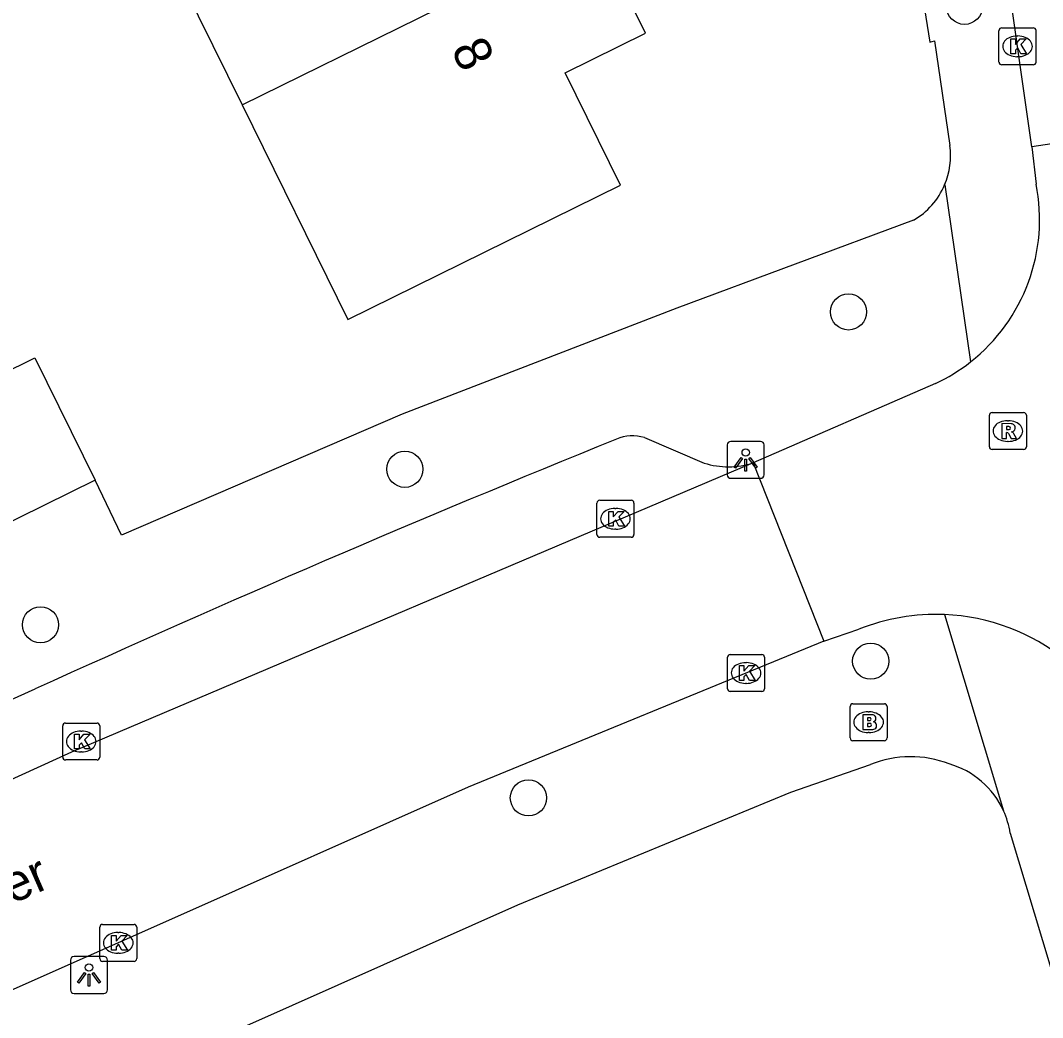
# Model space of a CAD drawing. Extents: x 157793 to 159380, y 380882 to 382313.
# Drawn here: x 158332.75 to 158360.4, y 381608.44 to 381635.41 of the extents above; entities that cross this region are included whole.
import ezdxf

# ---------------------------------------------------------------- set-up
doc = ezdxf.new("R2010")
doc.units = 0
for name, color, linetype in [('IMGEO_Boom', 7, 'Continuous'), ('IMGEO_Brandkraan', 7, 'Continuous'), ('IMGEO_Kolk', 7, 'Continuous'), ('IMGEO_Lichtpunt', 7, 'Continuous'), ('IMGEO_Openbare_ruimte_label', 7, 'Continuous'), ('IMGEO_Pand', 7, 'Continuous'), ('IMGEO_Pand_nummerreeks', 7, 'Continuous'), ('IMGEO_Rijbaan_lokaal_open', 7, 'Continuous'), ('IMGEO_Rioolput', 7, 'Continuous'), ('IMGEO_Voetpad_open', 7, 'Continuous')]:
    doc.layers.add(name, color=color, linetype=linetype)

msp = doc.modelspace()

# ---------------------------------------------------------------- linework, layer by layer
at = {"layer": 'IMGEO_Boom'}
for centre in [(158358.286, 381635.79), (158355.15, 381627.523), (158343.15, 381623.267), (158333.296, 381619.062), (158355.749, 381618.077), (158346.491, 381614.379)]:
    msp.add_circle(centre, 0.489, dxfattribs=at)
at = {"layer": 'IMGEO_Brandkraan'}
for p, q in [((158355.193, 381616), (158355.193, 381616.852)), ((158355.268, 381616.926), (158356.12, 381616.926)), ((158355.681, 381616.706), (158355.706, 381616.706)), ((158356.194, 381616.852), (158356.194, 381616)), ((158355.704, 381616.146), (158355.679, 381616.146)), ((158356.12, 381615.926), (158355.268, 381615.926))]:
    msp.add_line(p, q, dxfattribs=at)
for points in [[(158355.193, 381616), (158355.193, 381616.852)], [(158355.268, 381616.926), (158356.12, 381616.926)], [(158356.194, 381616.852), (158356.194, 381616)], [(158355.541, 381616.626), (158355.541, 381616.226), (158355.754, 381616.226)], [(158355.772, 381616.626), (158355.541, 381616.626)], [(158355.72, 381616.545), (158355.666, 381616.545), (158355.666, 381616.469)], [(158355.666, 381616.469), (158355.719, 381616.469)], [(158355.728, 381616.393), (158355.666, 381616.393), (158355.666, 381616.312)], [(158355.666, 381616.312), (158355.728, 381616.312)], [(158356.12, 381615.926), (158355.268, 381615.926)]]:
    msp.add_lwpolyline(points, dxfattribs=at)
for centre, radius, start, end in [((158355.27, 381616.85), 0.0765, 91.552, 178.448), ((158355.27, 381616.85), 0.0765, 91.552, 178.448), ((158356.118, 381616.85), 0.0765, 1.552, 88.448), ((158356.118, 381616.85), 0.0765, 1.552, 88.448), ((158355.721, 381616.507), 0.0379, 267.8285, 90.9355), ((158355.776, 381616.481), 0.145, 59.4692, 91.5367), ((158355.801, 381616.528), 0.0922, 285.5137, 58.1501), ((158355.806, 381616.336), 0.105, 301.3115, 78.989), ((158355.729, 381616.352), 0.0404, 269.8759, 90.5077), ((158355.76, 381616.477), 0.251, 268.6676, 293.5347), ((158355.27, 381616.002), 0.0765, 181.552, 268.448), ((158355.27, 381616.002), 0.0765, 181.552, 268.448), ((158356.118, 381616.002), 0.0765, 271.552, 358.448), ((158356.118, 381616.002), 0.0765, 271.552, 358.448)]:
    msp.add_arc(centre, radius, start, end, dxfattribs=at)
for centre, major_axis, ratio, start_param, end_param in [((158355.68, 381616.426), (-0.387, 0.002), 0.722429, 4.712389, 7.853982), ((158355.705, 381616.426), (-0.39, 0.002), 0.717154, 1.570796, 4.712389)]:
    msp.add_ellipse(centre, major_axis=major_axis, ratio=ratio, start_param=start_param, end_param=end_param, dxfattribs=at)
at = {"layer": 'IMGEO_Kolk'}
for p, q in [((158359.294, 381635.207), (158360.146, 381635.207)), ((158359.219, 381634.281), (158359.219, 381635.133)), ((158359.707, 381634.987), (158359.732, 381634.987)), ((158360.22, 381635.133), (158360.22, 381634.281)), ((158359.73, 381634.427), (158359.705, 381634.427)), ((158360.146, 381634.207), (158359.294, 381634.207)), ((158348.344, 381621.503), (158348.344, 381622.355)), ((158348.419, 381622.429), (158349.271, 381622.429)), ((158348.832, 381622.209), (158348.857, 381622.209)), ((158349.345, 381622.355), (158349.345, 381621.503)), ((158349.271, 381621.429), (158348.419, 381621.429)), ((158348.855, 381621.649), (158348.83, 381621.649)), ((158351.877, 381617.331), (158351.877, 381618.183)), ((158351.952, 381618.257), (158352.804, 381618.257)), ((158352.878, 381618.183), (158352.878, 381617.331)), ((158352.365, 381618.037), (158352.39, 381618.037)), ((158352.804, 381617.257), (158351.952, 381617.257)), ((158352.388, 381617.477), (158352.363, 381617.477)), ((158333.972, 381616.404), (158334.824, 381616.404)), ((158333.897, 381615.478), (158333.897, 381616.33)), ((158334.385, 381616.184), (158334.41, 381616.184)), ((158334.898, 381616.33), (158334.898, 381615.478)), ((158334.408, 381615.624), (158334.383, 381615.624)), ((158334.824, 381615.404), (158333.972, 381615.404)), ((158334.899, 381610.031), (158334.899, 381610.883)), ((158334.974, 381610.957), (158335.826, 381610.957)), ((158335.9, 381610.883), (158335.9, 381610.031)), ((158335.387, 381610.737), (158335.412, 381610.737)), ((158335.41, 381610.177), (158335.385, 381610.177)), ((158335.826, 381609.957), (158334.974, 381609.957))]:
    msp.add_line(p, q, dxfattribs=at)
for points in [[(158359.294, 381635.207), (158360.146, 381635.207)], [(158359.219, 381634.281), (158359.219, 381635.133)], [(158360.22, 381635.133), (158360.22, 381634.281)], [(158359.54, 381634.907), (158359.663, 381634.907), (158359.663, 381634.756), (158359.793, 381634.907), (158359.957, 381634.907), (158359.811, 381634.756), (158359.964, 381634.507), (158359.812, 381634.507), (158359.727, 381634.671), (158359.663, 381634.604), (158359.663, 381634.507), (158359.54, 381634.507), (158359.54, 381634.907)], [(158360.146, 381634.207), (158359.294, 381634.207)], [(158348.344, 381621.503), (158348.344, 381622.355)], [(158348.419, 381622.429), (158349.271, 381622.429)], [(158349.345, 381622.355), (158349.345, 381621.503)], [(158348.665, 381622.129), (158348.788, 381622.129), (158348.788, 381621.978), (158348.918, 381622.129), (158349.082, 381622.129), (158348.936, 381621.978), (158349.089, 381621.729), (158348.937, 381621.729), (158348.852, 381621.893), (158348.788, 381621.826), (158348.788, 381621.729), (158348.665, 381621.729), (158348.665, 381622.129)], [(158349.271, 381621.429), (158348.419, 381621.429)], [(158351.877, 381617.331), (158351.877, 381618.183)], [(158351.952, 381618.257), (158352.804, 381618.257)], [(158352.878, 381618.183), (158352.878, 381617.331)], [(158352.198, 381617.957), (158352.321, 381617.957), (158352.321, 381617.806), (158352.451, 381617.957), (158352.615, 381617.957), (158352.469, 381617.806), (158352.622, 381617.557), (158352.47, 381617.557), (158352.385, 381617.721), (158352.321, 381617.654), (158352.321, 381617.557), (158352.198, 381617.557), (158352.198, 381617.957)], [(158352.804, 381617.257), (158351.952, 381617.257)], [(158333.972, 381616.404), (158334.824, 381616.404)], [(158333.897, 381615.478), (158333.897, 381616.33)], [(158334.898, 381616.33), (158334.898, 381615.478)], [(158334.218, 381616.104), (158334.341, 381616.104), (158334.341, 381615.953), (158334.471, 381616.104), (158334.635, 381616.104), (158334.489, 381615.953), (158334.642, 381615.704), (158334.49, 381615.704), (158334.405, 381615.868), (158334.341, 381615.801), (158334.341, 381615.704), (158334.218, 381615.704), (158334.218, 381616.104)], [(158334.824, 381615.404), (158333.972, 381615.404)], [(158334.899, 381610.031), (158334.899, 381610.883)], [(158334.974, 381610.957), (158335.826, 381610.957)], [(158335.9, 381610.883), (158335.9, 381610.031)], [(158335.22, 381610.657), (158335.343, 381610.657), (158335.343, 381610.506), (158335.473, 381610.657), (158335.637, 381610.657), (158335.491, 381610.506), (158335.644, 381610.257), (158335.492, 381610.257), (158335.407, 381610.421), (158335.343, 381610.354), (158335.343, 381610.257), (158335.22, 381610.257), (158335.22, 381610.657)], [(158335.826, 381609.957), (158334.974, 381609.957)]]:
    msp.add_lwpolyline(points, dxfattribs=at)
for centre, start, end in [((158359.296, 381635.131), 91.552, 178.448), ((158359.296, 381635.131), 91.552, 178.448), ((158360.144, 381635.131), 1.552, 88.448), ((158360.144, 381635.131), 1.552, 88.448), ((158359.296, 381634.283), 181.552, 268.448), ((158359.296, 381634.283), 181.552, 268.448), ((158360.144, 381634.283), 271.552, 358.448), ((158360.144, 381634.283), 271.552, 358.448), ((158348.421, 381622.353), 91.552, 178.448), ((158348.421, 381622.353), 91.552, 178.448), ((158349.269, 381622.353), 1.552, 88.448), ((158349.269, 381622.353), 1.552, 88.448), ((158348.421, 381621.505), 181.552, 268.448), ((158348.421, 381621.505), 181.552, 268.448), ((158349.269, 381621.505), 271.552, 358.448), ((158349.269, 381621.505), 271.552, 358.448), ((158351.954, 381618.181), 91.552, 178.448), ((158351.954, 381618.181), 91.552, 178.448), ((158352.802, 381618.181), 1.552, 88.448), ((158352.802, 381618.181), 1.552, 88.448), ((158351.954, 381617.333), 181.552, 268.448), ((158351.954, 381617.333), 181.552, 268.448), ((158352.802, 381617.333), 271.552, 358.448), ((158352.802, 381617.333), 271.552, 358.448), ((158333.974, 381616.328), 91.552, 178.448), ((158333.974, 381616.328), 91.552, 178.448), ((158334.822, 381616.328), 1.552, 88.448), ((158334.822, 381616.328), 1.552, 88.448), ((158333.974, 381615.48), 181.552, 268.448), ((158333.974, 381615.48), 181.552, 268.448), ((158334.822, 381615.48), 271.552, 358.448), ((158334.822, 381615.48), 271.552, 358.448), ((158334.976, 381610.881), 91.552, 178.448), ((158334.976, 381610.881), 91.552, 178.448), ((158335.824, 381610.881), 1.552, 88.448), ((158335.824, 381610.881), 1.552, 88.448), ((158334.976, 381610.033), 181.552, 268.448), ((158334.976, 381610.033), 181.552, 268.448), ((158335.824, 381610.033), 271.552, 358.448), ((158335.824, 381610.033), 271.552, 358.448)]:
    msp.add_arc(centre, 0.0765, start, end, dxfattribs=at)
for centre, major_axis, ratio, start_param, end_param in [((158359.706, 381634.707), (-0.387, 0.002), 0.722429, 4.712389, 7.853982), ((158359.731, 381634.707), (-0.39, 0.002), 0.717154, 1.570796, 4.712389), ((158348.831, 381621.929), (-0.387, 0.002), 0.722429, 4.712389, 7.853982), ((158348.856, 381621.929), (-0.39, 0.002), 0.717154, 1.570796, 4.712389), ((158352.364, 381617.757), (-0.387, 0.002), 0.722429, 4.712389, 7.853982), ((158352.389, 381617.757), (-0.39, 0.002), 0.717154, 1.570796, 4.712389), ((158334.384, 381615.904), (-0.387, 0.002), 0.722429, 4.712389, 7.853982), ((158334.409, 381615.904), (-0.39, 0.002), 0.717154, 1.570796, 4.712389), ((158335.386, 381610.457), (-0.387, 0.002), 0.722429, 4.712389, 7.853982), ((158335.411, 381610.457), (-0.39, 0.002), 0.717154, 1.570796, 4.712389)]:
    msp.add_ellipse(centre, major_axis=major_axis, ratio=ratio, start_param=start_param, end_param=end_param, dxfattribs=at)
at = {"layer": 'IMGEO_Lichtpunt'}
for p, q in [((158351.869, 381623.925), (158351.869, 381623.118)), ((158351.869, 381623.925), (158351.869, 381623.118)), ((158352.771, 381624.02), (158351.963, 381624.02)), ((158352.771, 381624.02), (158351.963, 381624.02)), ((158352.865, 381623.118), (158352.865, 381623.925)), ((158352.865, 381623.118), (158352.865, 381623.925)), ((158351.963, 381623.024), (158352.771, 381623.024)), ((158351.963, 381623.024), (158352.771, 381623.024)), ((158335.01, 381610.088), (158334.202, 381610.088)), ((158335.01, 381610.088), (158334.202, 381610.088)), ((158334.108, 381609.993), (158334.108, 381609.186)), ((158334.108, 381609.993), (158334.108, 381609.186)), ((158335.104, 381609.186), (158335.104, 381609.993)), ((158335.104, 381609.186), (158335.104, 381609.993)), ((158334.202, 381609.092), (158335.01, 381609.092)), ((158334.202, 381609.092), (158335.01, 381609.092))]:
    msp.add_line(p, q, dxfattribs=at)
for points in [[(158352.243, 381623.589), (158352.282, 381623.561), (158352.094, 381623.299), (158352.056, 381623.326), (158352.243, 381623.589)], [(158352.455, 381623.561), (158352.493, 381623.588), (158352.68, 381623.326), (158352.641, 381623.298), (158352.455, 381623.561)], [(158352.345, 381623.541), (158352.392, 381623.541), (158352.392, 381623.219), (158352.345, 381623.219), (158352.345, 381623.541)], [(158334.482, 381609.657), (158334.521, 381609.629), (158334.333, 381609.367), (158334.295, 381609.394), (158334.482, 381609.657)], [(158334.584, 381609.609), (158334.631, 381609.609), (158334.631, 381609.287), (158334.584, 381609.287), (158334.584, 381609.609)], [(158334.694, 381609.629), (158334.732, 381609.656), (158334.919, 381609.394), (158334.88, 381609.366), (158334.694, 381609.629)]]:
    msp.add_lwpolyline(points, dxfattribs=at)
for centre in [(158352.368, 381623.723), (158334.607, 381609.791)]:
    msp.add_circle(centre, 0.0994, dxfattribs=at)
for centre, start, end in [((158351.963, 381623.925), 90, 180), ((158351.963, 381623.925), 90, 180), ((158352.771, 381623.925), 0, 90), ((158352.771, 381623.925), 0, 90), ((158351.963, 381623.118), 180, 270), ((158351.963, 381623.118), 180, 270), ((158352.771, 381623.118), 270, 0), ((158352.771, 381623.118), 270, 360), ((158334.202, 381609.993), 90, 180), ((158334.202, 381609.993), 90, 180), ((158335.01, 381609.993), 0, 90), ((158335.01, 381609.993), 0, 90), ((158334.202, 381609.186), 180, 270), ((158334.202, 381609.186), 180, 270), ((158335.01, 381609.186), 270, 0), ((158335.01, 381609.186), 270, 360)]:
    msp.add_arc(centre, 0.0946, start, end, dxfattribs=at)
at = {"layer": 'IMGEO_Pand'}
for points in [[(158335.965, 381638.772), (158338.75, 381633.121)], [(158338.75, 381633.121), (158348.292, 381637.824)], [(158338.75, 381633.121), (158341.609, 381627.322), (158348.981, 381630.956), (158347.484, 381633.992), (158349.654, 381635.062), (158348.292, 381637.824)], [(158330.379, 381624.916), (158333.143, 381626.278), (158334.773, 381622.971)], [(158334.773, 381622.971), (158332.01, 381621.608)]]:
    msp.add_lwpolyline(points, dxfattribs=at)
at = {"layer": 'IMGEO_Rijbaan_lokaal_open'}
for points in [[(158360.111, 381631.988), (158359.274, 381637.812)], [(158365.331, 381632.773), (158360.111, 381631.988)], [(158360.111, 381631.988), (158360.221, 381630.981)], [(158357.501, 381625.586), (158352.571, 381623.44)], [(158352.571, 381623.44), (158334.134, 381615.613), (158318.715, 381608.58)], [(158352.571, 381623.44), (158354.482, 381618.62)], [(158354.482, 381618.62), (158355.432, 381618.94)], [(158354.482, 381618.62), (158344.86, 381614.672), (158336.433, 381610.914), (158332.577, 381609.207), (158325.082, 381605.727), (158317.867, 381602.39)]]:
    msp.add_lwpolyline(points, dxfattribs=at)
for centre, radius, start, end in [((158355.42, 381630.019), 4.897, 308.1859, 11.3323), ((158355.439, 381629.985), 4.858, 295.1186, 308.2584), ((158357.519, 381613.732), 5.611, 87.7094, 111.8338), ((158357.513, 381613.751), 5.592, 14.957, 87.6478)]:
    msp.add_arc(centre, radius, start, end, dxfattribs=at)
at = {"layer": 'IMGEO_Rioolput'}
for p, q in [((158358.959, 381623.876), (158358.959, 381624.728)), ((158359.034, 381624.802), (158359.886, 381624.802)), ((158359.96, 381624.728), (158359.96, 381623.876)), ((158359.447, 381624.582), (158359.472, 381624.582)), ((158359.47, 381624.022), (158359.445, 381624.022)), ((158359.886, 381623.802), (158359.034, 381623.802))]:
    msp.add_line(p, q, dxfattribs=at)
for points in [[(158358.959, 381623.876), (158358.959, 381624.728)], [(158359.034, 381624.802), (158359.886, 381624.802)], [(158359.96, 381624.728), (158359.96, 381623.876)], [(158359.548, 381624.5), (158359.296, 381624.502), (158359.296, 381624.102)], [(158359.474, 381624.421), (158359.42, 381624.421), (158359.42, 381624.34)], [(158359.296, 381624.102), (158359.42, 381624.102), (158359.42, 381624.264), (158359.431, 381624.264)], [(158359.42, 381624.34), (158359.472, 381624.34)], [(158359.478, 381624.235), (158359.549, 381624.102), (158359.689, 381624.102), (158359.624, 381624.228)], [(158359.886, 381623.802), (158359.034, 381623.802)]]:
    msp.add_lwpolyline(points, dxfattribs=at)
for centre, radius, start, end in [((158359.036, 381624.726), 0.0765, 91.552, 178.448), ((158359.036, 381624.726), 0.0765, 91.552, 178.448), ((158359.884, 381624.726), 0.0765, 1.552, 88.448), ((158359.884, 381624.726), 0.0765, 1.552, 88.448), ((158359.48, 381624.325), 0.0964, 77.0061, 93.1865), ((158359.494, 381624.382), 0.0378, 276.6634, 79.6772), ((158359.547, 381624.39), 0.109, 350.3612, 89.416), ((158359.43, 381624.211), 0.0533, 26.0293, 88.6989), ((158359.456, 381624.529), 0.19, 274.7715, 282.9687), ((158359.545, 381624.39), 0.112, 277.5842, 350.9817), ((158359.529, 381624.175), 0.108, 29.5134, 73.7905), ((158359.036, 381623.878), 0.0765, 181.552, 268.448), ((158359.036, 381623.878), 0.0765, 181.552, 268.448), ((158359.884, 381623.878), 0.0765, 271.552, 358.448), ((158359.884, 381623.878), 0.0765, 271.552, 358.448)]:
    msp.add_arc(centre, radius, start, end, dxfattribs=at)
for centre, major_axis, ratio, start_param, end_param in [((158359.446, 381624.302), (-0.387, 0.002), 0.722429, 4.712389, 7.853982), ((158359.471, 381624.302), (-0.39, 0.002), 0.717154, 1.570796, 4.712389)]:
    msp.add_ellipse(centre, major_axis=major_axis, ratio=ratio, start_param=start_param, end_param=end_param, dxfattribs=at)
at = {"layer": 'IMGEO_Voetpad_open'}
for points in [[(158353.626, 381662.753), (158353.778, 381661.419), (158353.993, 381659.534), (158354.383, 381656.383), (158354.779, 381653.233), (158355.182, 381650.084), (158355.08, 381650.055), (158355.39, 381647.644), (158355.528, 381647.674), (158357.035, 381637.497), (158356.929, 381637.479), (158357.349, 381634.82), (158357.474, 381634.854), (158357.891, 381632.022)], [(158357.75, 381630.96), (158358.447, 381626.17)], [(158356.907, 381630.003), (158350.508, 381627.629), (158343.075, 381624.761), (158335.487, 381621.481), (158334.773, 381622.971)], [(158349.629, 381624.123), (158351.248, 381623.437)], [(158357.743, 381619.338), (158359.342, 381614.032)], [(158320.452, 381611.542), (158328.628, 381615.291), (158333.154, 381617.326)], [(158319.848, 381599.488), (158334.016, 381606.06), (158346.202, 381611.49), (158353.591, 381614.531), (158355.743, 381615.281)], [(158359.523, 381613.428), (158363.671, 381599.661), (158366.389, 381590.642), (158365.3, 381590.338)]]:
    msp.add_lwpolyline(points, dxfattribs=at)
for centre, radius, start, end in [((158355.886, 381631.748), 2.023, 337.0854, 7.7889), ((158355.898, 381631.742), 2.01, 300.1291, 337.1187), ((158349.306, 381623.051), 1.12, 73.2418, 112.8076), ((158502.245, 381245.651), 408.331, 112.06193, 114.46277), ((158351.905, 381625.46), 2.127, 252.0067, 288.2531), ((158356.829, 381612.622), 2.872, 68.6492, 112.2112), ((158357.231, 381613.066), 2.322, 24.5801, 73.9158), ((158357.214, 381613.065), 2.337, 8.9301, 24.4336)]:
    msp.add_arc(centre, radius, start, end, dxfattribs=at)

# ---------------------------------------------------------------- texts
at = {"layer": 'IMGEO_Openbare_ruimte_label'}
msp.add_text('Herlaer', height=1, rotation=23.6425, dxfattribs=at).set_placement((158329.589, 381610.216))
at = {"layer": 'IMGEO_Pand_nummerreeks'}
msp.add_text('8', height=1, rotation=296.247, dxfattribs=at).set_placement((158344.385, 381634.624))

doc.saveas('drawing.dxf')
